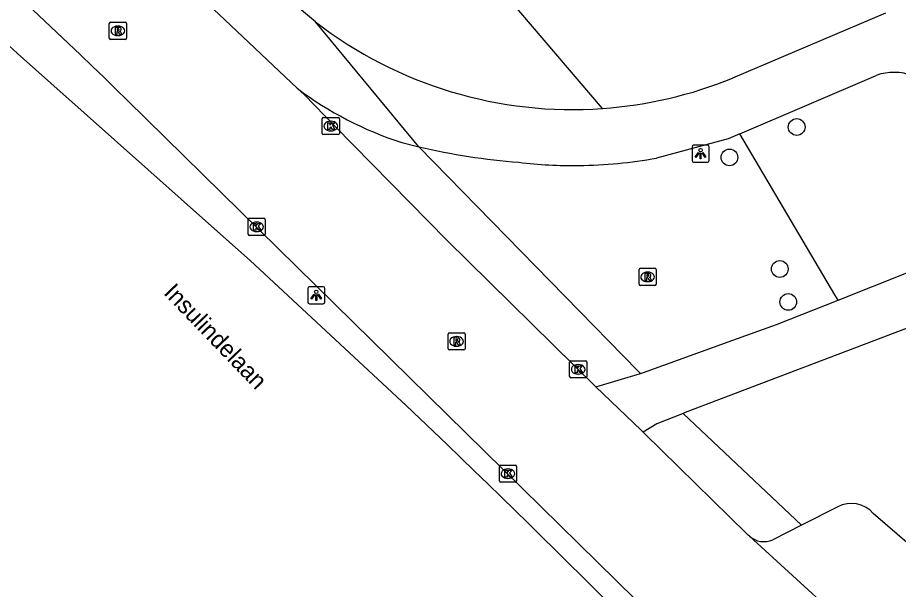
# Model space of a CAD drawing. Extents: x 162417 to 163721, y 384268 to 385416.
# Drawn here: x 162600.8 to 162652.3, y 384656.2 to 384689.7 of the extents above; entities that cross this region are included whole.
import ezdxf

# ---------------------------------------------------------------- set-up
doc = ezdxf.new("R2010")
doc.units = 0
for name, color, linetype in [('IMGEO_Boom', 7, 'Continuous'), ('IMGEO_Groenvoorziening', 7, 'Continuous'), ('IMGEO_Kolk', 7, 'Continuous'), ('IMGEO_Lichtpunt', 7, 'Continuous'), ('IMGEO_Loofbos', 7, 'Continuous'), ('IMGEO_Openbare_ruimte_label', 7, 'Continuous'), ('IMGEO_Parkeervlak_open', 7, 'Continuous'), ('IMGEO_Rijbaan_lokaal_open', 7, 'Continuous'), ('IMGEO_Rijbaan_regionaal_gesloten', 7, 'Continuous'), ('IMGEO_Rioolput', 7, 'Continuous'), ('IMGEO_Voetpad_open', 7, 'Continuous')]:
    doc.layers.add(name, color=color, linetype=linetype)

msp = doc.modelspace()

# ---------------------------------------------------------------- linework, layer by layer
at = {"layer": 'IMGEO_Boom'}
for centre in [(162646.331, 384683.263), (162642.401, 384681.489), (162645.342, 384674.966), (162645.839, 384673.039)]:
    msp.add_circle(centre, 0.489, dxfattribs=at)
at = {"layer": 'IMGEO_Groenvoorziening'}
msp.add_lwpolyline([(162648.753, 384673.153), (162648.569, 384673.464), (162643.01, 384682.868)], dxfattribs=at)
at = {"layer": 'IMGEO_Kolk'}
for p, q in [((162618.61, 384682.892), (162618.61, 384683.744)), ((162618.685, 384683.818), (162619.537, 384683.818)), ((162619.098, 384683.598), (162619.123, 384683.598)), ((162619.611, 384683.744), (162619.611, 384682.892)), ((162619.121, 384683.038), (162619.096, 384683.038)), ((162619.537, 384682.818), (162618.685, 384682.818)), ((162614.277, 384677.002), (162614.277, 384677.854)), ((162614.352, 384677.928), (162615.204, 384677.928)), ((162615.278, 384677.854), (162615.278, 384677.002)), ((162614.765, 384677.708), (162614.79, 384677.708)), ((162615.204, 384676.928), (162614.352, 384676.928)), ((162614.788, 384677.148), (162614.763, 384677.148)), ((162633.139, 384669.599), (162633.991, 384669.599)), ((162633.064, 384668.673), (162633.064, 384669.525)), ((162633.552, 384669.379), (162633.577, 384669.379)), ((162634.065, 384669.525), (162634.065, 384668.673)), ((162633.991, 384668.599), (162633.139, 384668.599)), ((162633.575, 384668.819), (162633.55, 384668.819)), ((162628.961, 384662.579), (162628.961, 384663.431)), ((162629.036, 384663.505), (162629.888, 384663.505)), ((162629.962, 384663.431), (162629.962, 384662.579)), ((162629.449, 384663.285), (162629.474, 384663.285)), ((162629.888, 384662.505), (162629.036, 384662.505)), ((162629.472, 384662.725), (162629.447, 384662.725))]:
    msp.add_line(p, q, dxfattribs=at)
for points in [[(162618.61, 384682.892), (162618.61, 384683.744)], [(162618.685, 384683.818), (162619.537, 384683.818)], [(162618.931, 384683.518), (162619.054, 384683.518), (162619.054, 384683.367), (162619.184, 384683.518), (162619.348, 384683.518), (162619.202, 384683.367), (162619.355, 384683.118), (162619.203, 384683.118), (162619.118, 384683.282), (162619.054, 384683.215), (162619.054, 384683.118), (162618.931, 384683.118), (162618.931, 384683.518)], [(162619.611, 384683.744), (162619.611, 384682.892)], [(162619.537, 384682.818), (162618.685, 384682.818)], [(162614.277, 384677.002), (162614.277, 384677.854)], [(162614.352, 384677.928), (162615.204, 384677.928)], [(162615.278, 384677.854), (162615.278, 384677.002)], [(162614.598, 384677.628), (162614.721, 384677.628), (162614.721, 384677.477), (162614.851, 384677.628), (162615.015, 384677.628), (162614.869, 384677.477), (162615.022, 384677.228), (162614.87, 384677.228), (162614.785, 384677.392), (162614.721, 384677.325), (162614.721, 384677.228), (162614.598, 384677.228), (162614.598, 384677.628)], [(162615.204, 384676.928), (162614.352, 384676.928)], [(162633.139, 384669.599), (162633.991, 384669.599)], [(162633.064, 384668.673), (162633.064, 384669.525)], [(162633.385, 384669.299), (162633.508, 384669.299), (162633.508, 384669.148), (162633.638, 384669.299), (162633.802, 384669.299), (162633.656, 384669.148), (162633.809, 384668.899), (162633.657, 384668.899), (162633.572, 384669.063), (162633.508, 384668.996), (162633.508, 384668.899), (162633.385, 384668.899), (162633.385, 384669.299)], [(162634.065, 384669.525), (162634.065, 384668.673)], [(162633.991, 384668.599), (162633.139, 384668.599)], [(162628.961, 384662.579), (162628.961, 384663.431)], [(162629.036, 384663.505), (162629.888, 384663.505)], [(162629.962, 384663.431), (162629.962, 384662.579)], [(162629.282, 384663.205), (162629.405, 384663.205), (162629.405, 384663.054), (162629.535, 384663.205), (162629.699, 384663.205), (162629.553, 384663.054), (162629.706, 384662.805), (162629.554, 384662.805), (162629.469, 384662.969), (162629.405, 384662.902), (162629.405, 384662.805), (162629.282, 384662.805), (162629.282, 384663.205)], [(162629.888, 384662.505), (162629.036, 384662.505)]]:
    msp.add_lwpolyline(points, dxfattribs=at)
for centre, start, end in [((162618.687, 384683.742), 91.552, 178.448), ((162618.687, 384683.742), 91.552, 178.448), ((162619.535, 384683.742), 1.552, 88.448), ((162619.535, 384683.742), 1.552, 88.448), ((162618.687, 384682.894), 181.552, 268.448), ((162618.687, 384682.894), 181.552, 268.448), ((162619.535, 384682.894), 271.552, 358.448), ((162619.535, 384682.894), 271.552, 358.448), ((162614.354, 384677.852), 91.552, 178.448), ((162614.354, 384677.852), 91.552, 178.448), ((162615.202, 384677.852), 1.552, 88.448), ((162615.202, 384677.852), 1.552, 88.448), ((162614.354, 384677.004), 181.552, 268.448), ((162614.354, 384677.004), 181.552, 268.448), ((162615.202, 384677.004), 271.552, 358.448), ((162615.202, 384677.004), 271.552, 358.448), ((162633.141, 384669.523), 91.552, 178.448), ((162633.141, 384669.523), 91.552, 178.448), ((162633.989, 384669.523), 1.552, 88.448), ((162633.989, 384669.523), 1.552, 88.448), ((162633.141, 384668.675), 181.552, 268.448), ((162633.141, 384668.675), 181.552, 268.448), ((162633.989, 384668.675), 271.552, 358.448), ((162633.989, 384668.675), 271.552, 358.448), ((162629.038, 384663.429), 91.552, 178.448), ((162629.038, 384663.429), 91.552, 178.448), ((162629.886, 384663.429), 1.552, 88.448), ((162629.886, 384663.429), 1.552, 88.448), ((162629.038, 384662.581), 181.552, 268.448), ((162629.038, 384662.581), 181.552, 268.448), ((162629.886, 384662.581), 271.552, 358.448), ((162629.886, 384662.581), 271.552, 358.448)]:
    msp.add_arc(centre, 0.0765, start, end, dxfattribs=at)
for centre, major_axis, ratio, start_param, end_param in [((162619.097, 384683.318), (-0.387, 0.002), 0.722429, 4.712389, 7.853982), ((162619.122, 384683.318), (-0.39, 0.002), 0.717154, 1.570796, 4.712389), ((162614.764, 384677.428), (-0.387, 0.002), 0.722429, 4.712389, 7.853982), ((162614.789, 384677.428), (-0.39, 0.002), 0.717154, 1.570796, 4.712389), ((162633.551, 384669.099), (-0.387, 0.002), 0.722429, 4.712389, 7.853982), ((162633.576, 384669.099), (-0.39, 0.002), 0.717154, 1.570796, 4.712389), ((162629.448, 384663.005), (-0.387, 0.002), 0.722429, 4.712389, 7.853982), ((162629.473, 384663.005), (-0.39, 0.002), 0.717154, 1.570796, 4.712389)]:
    msp.add_ellipse(centre, major_axis=major_axis, ratio=ratio, start_param=start_param, end_param=end_param, dxfattribs=at)
at = {"layer": 'IMGEO_Lichtpunt'}
for p, q in [((162640.216, 384682.111), (162640.216, 384681.304)), ((162640.216, 384682.111), (162640.216, 384681.304)), ((162641.118, 384682.206), (162640.31, 384682.206)), ((162641.118, 384682.206), (162640.31, 384682.206)), ((162641.212, 384681.304), (162641.212, 384682.111)), ((162641.212, 384681.304), (162641.212, 384682.111)), ((162640.31, 384681.21), (162641.118, 384681.21)), ((162640.31, 384681.21), (162641.118, 384681.21)), ((162617.763, 384673.834), (162617.763, 384673.027)), ((162617.763, 384673.834), (162617.763, 384673.027)), ((162618.665, 384673.929), (162617.857, 384673.929)), ((162618.665, 384673.929), (162617.857, 384673.929)), ((162618.759, 384673.027), (162618.759, 384673.834)), ((162618.759, 384673.027), (162618.759, 384673.834)), ((162617.857, 384672.933), (162618.665, 384672.933)), ((162617.857, 384672.933), (162618.665, 384672.933))]:
    msp.add_line(p, q, dxfattribs=at)
for points in [[(162640.59, 384681.775), (162640.629, 384681.747), (162640.441, 384681.485), (162640.403, 384681.512), (162640.59, 384681.775)], [(162640.692, 384681.727), (162640.739, 384681.727), (162640.739, 384681.405), (162640.692, 384681.405), (162640.692, 384681.727)], [(162640.802, 384681.747), (162640.84, 384681.774), (162641.027, 384681.512), (162640.988, 384681.484), (162640.802, 384681.747)], [(162618.137, 384673.498), (162618.176, 384673.47), (162617.988, 384673.208), (162617.95, 384673.235), (162618.137, 384673.498)], [(162618.239, 384673.45), (162618.286, 384673.45), (162618.286, 384673.128), (162618.239, 384673.128), (162618.239, 384673.45)], [(162618.349, 384673.47), (162618.387, 384673.497), (162618.574, 384673.235), (162618.535, 384673.207), (162618.349, 384673.47)]]:
    msp.add_lwpolyline(points, dxfattribs=at)
for centre in [(162640.715, 384681.909), (162618.262, 384673.632)]:
    msp.add_circle(centre, 0.0994, dxfattribs=at)
for centre, start, end in [((162640.31, 384682.111), 90, 180), ((162640.31, 384682.111), 90, 180), ((162641.118, 384682.111), 0, 90), ((162641.118, 384682.111), 0, 90), ((162640.31, 384681.304), 180, 270), ((162640.31, 384681.304), 180, 270), ((162641.118, 384681.304), 270, 0), ((162641.118, 384681.304), 270, 360), ((162617.857, 384673.834), 90, 180), ((162617.857, 384673.834), 90, 180), ((162618.665, 384673.834), 0, 90), ((162618.665, 384673.834), 0, 90), ((162617.857, 384673.027), 180, 270), ((162617.857, 384673.027), 180, 270), ((162618.665, 384673.027), 270, 0), ((162618.665, 384673.027), 270, 360)]:
    msp.add_arc(centre, 0.0946, start, end, dxfattribs=at)
at = {"layer": 'IMGEO_Loofbos'}
msp.add_lwpolyline([(162634.992, 384684.344), (162624.884, 384696.202)], dxfattribs=at)
at = {"layer": 'IMGEO_Parkeervlak_open'}
for points in [[(162648.726, 384661.064), (162646.612, 384659.991)], [(162694.782, 384627.234), (162683.115, 384635.015), (162672.282, 384642.957), (162659.639, 384653.056), (162650.807, 384660.679)]]:
    msp.add_lwpolyline(points, dxfattribs=at)
msp.add_arc((162649.523, 384659.555), 1.706, 41.1893, 117.8475, dxfattribs=at)
at = {"layer": 'IMGEO_Rijbaan_lokaal_open'}
for points in [[(162604.231, 384697.705), (162605.404, 384696.589), (162606.558, 384695.453), (162612.559, 384689.869), (162617.14, 384685.528)], [(162634.599, 384668.08), (162625.886, 384676.656), (162619.347, 384683.307), (162617.566, 384685.142), (162617.14, 384685.528)], [(162607.232, 384684.818), (162640.18, 384652.426), (162652.96, 384641.306), (162660.916, 384634.913), (162667.03, 384630.237), (162675.066, 384624.52), (162685.401, 384617.633), (162694.27, 384612.189), (162710.248, 384603.41), (162714.775, 384601.041), (162717.068, 384599.851)], [(162637.351, 384665.437), (162637.239, 384665.544), (162634.599, 384668.08)], [(162643.575, 384659.344), (162643.503, 384659.41), (162643.399, 384659.506), (162637.439, 384665.352), (162637.351, 384665.437)], [(162695.296, 384619.838), (162683.414, 384627.441), (162676.767, 384632.025), (162664.317, 384641.352), (162657.899, 384646.591), (162651.102, 384652.447), (162643.575, 384659.344)]]:
    msp.add_lwpolyline(points, dxfattribs=at)
msp.add_arc((162297.558, 384366.754), 443.918, 45.76574, 49.71561, dxfattribs=at)
at = {"layer": 'IMGEO_Rijbaan_regionaal_gesloten'}
msp.add_lwpolyline([(162623.52, 384666.99), (162614.407, 384675.459), (162612.322, 384677.313), (162600.811, 384687.552)], dxfattribs=at)
for centre, radius, start, end in [((162166.425, 384219.941), 638.241, 47.109477, 48.133701), ((162142.797, 384163.016), 696.48, 43.449864, 46.352628)]:
    msp.add_arc(centre, radius, start, end, dxfattribs=at)
at = {"layer": 'IMGEO_Rioolput'}
for p, q in [((162606.168, 384688.46), (162606.168, 384689.312)), ((162606.243, 384689.386), (162607.095, 384689.386)), ((162606.656, 384689.166), (162606.681, 384689.166)), ((162607.169, 384689.312), (162607.169, 384688.46)), ((162607.095, 384688.386), (162606.243, 384688.386)), ((162606.679, 384688.606), (162606.654, 384688.606)), ((162637.121, 384674.079), (162637.121, 384674.931)), ((162637.196, 384675.005), (162638.048, 384675.005)), ((162637.609, 384674.785), (162637.634, 384674.785)), ((162638.122, 384674.931), (162638.122, 384674.079)), ((162637.632, 384674.225), (162637.607, 384674.225)), ((162638.048, 384674.005), (162637.196, 384674.005)), ((162625.96, 384670.307), (162625.96, 384671.159)), ((162626.035, 384671.233), (162626.887, 384671.233)), ((162626.961, 384671.159), (162626.961, 384670.307)), ((162626.448, 384671.013), (162626.473, 384671.013)), ((162626.887, 384670.233), (162626.035, 384670.233)), ((162626.471, 384670.453), (162626.446, 384670.453))]:
    msp.add_line(p, q, dxfattribs=at)
for points in [[(162606.168, 384688.46), (162606.168, 384689.312)], [(162606.243, 384689.386), (162607.095, 384689.386)], [(162607.169, 384689.312), (162607.169, 384688.46)], [(162606.757, 384689.084), (162606.505, 384689.086), (162606.505, 384688.686)], [(162606.505, 384688.686), (162606.629, 384688.686), (162606.629, 384688.848), (162606.64, 384688.848)], [(162606.683, 384689.005), (162606.629, 384689.005), (162606.629, 384688.924)], [(162606.629, 384688.924), (162606.681, 384688.924)], [(162606.687, 384688.819), (162606.758, 384688.686), (162606.898, 384688.686), (162606.833, 384688.812)], [(162607.095, 384688.386), (162606.243, 384688.386)], [(162637.121, 384674.079), (162637.121, 384674.931)], [(162637.196, 384675.005), (162638.048, 384675.005)], [(162638.122, 384674.931), (162638.122, 384674.079)], [(162637.71, 384674.703), (162637.458, 384674.705), (162637.458, 384674.305)], [(162637.458, 384674.305), (162637.582, 384674.305), (162637.582, 384674.467), (162637.593, 384674.467)], [(162637.636, 384674.624), (162637.582, 384674.624), (162637.582, 384674.543)], [(162637.582, 384674.543), (162637.634, 384674.543)], [(162637.64, 384674.438), (162637.711, 384674.305), (162637.851, 384674.305), (162637.786, 384674.431)], [(162638.048, 384674.005), (162637.196, 384674.005)], [(162625.96, 384670.307), (162625.96, 384671.159)], [(162626.035, 384671.233), (162626.887, 384671.233)], [(162626.961, 384671.159), (162626.961, 384670.307)], [(162626.549, 384670.931), (162626.297, 384670.933), (162626.297, 384670.533)], [(162626.297, 384670.533), (162626.421, 384670.533), (162626.421, 384670.695), (162626.432, 384670.695)], [(162626.475, 384670.852), (162626.421, 384670.852), (162626.421, 384670.771)], [(162626.421, 384670.771), (162626.473, 384670.771)], [(162626.479, 384670.666), (162626.55, 384670.533), (162626.69, 384670.533), (162626.625, 384670.659)], [(162626.887, 384670.233), (162626.035, 384670.233)]]:
    msp.add_lwpolyline(points, dxfattribs=at)
for centre, radius, start, end in [((162606.245, 384689.31), 0.0765, 91.552, 178.448), ((162606.245, 384689.31), 0.0765, 91.552, 178.448), ((162607.093, 384689.31), 0.0765, 1.552, 88.448), ((162607.093, 384689.31), 0.0765, 1.552, 88.448), ((162606.639, 384688.795), 0.0533, 26.0293, 88.6989), ((162606.665, 384689.113), 0.19, 274.7715, 282.9687), ((162606.689, 384688.909), 0.0964, 77.0061, 93.1865), ((162606.703, 384688.966), 0.0378, 276.6634, 79.6772), ((162606.756, 384688.974), 0.109, 350.3612, 89.416), ((162606.754, 384688.974), 0.112, 277.5842, 350.9817), ((162606.738, 384688.759), 0.108, 29.5134, 73.7905), ((162606.245, 384688.462), 0.0765, 181.552, 268.448), ((162606.245, 384688.462), 0.0765, 181.552, 268.448), ((162607.093, 384688.462), 0.0765, 271.552, 358.448), ((162607.093, 384688.462), 0.0765, 271.552, 358.448), ((162637.198, 384674.929), 0.0765, 91.552, 178.448), ((162637.198, 384674.929), 0.0765, 91.552, 178.448), ((162638.046, 384674.929), 0.0765, 1.552, 88.448), ((162638.046, 384674.929), 0.0765, 1.552, 88.448), ((162637.592, 384674.414), 0.0533, 26.0293, 88.6989), ((162637.618, 384674.732), 0.19, 274.7715, 282.9687), ((162637.642, 384674.528), 0.0964, 77.0061, 93.1865), ((162637.656, 384674.585), 0.0378, 276.6634, 79.6772), ((162637.709, 384674.593), 0.109, 350.3612, 89.416), ((162637.707, 384674.593), 0.112, 277.5842, 350.9817), ((162637.691, 384674.378), 0.108, 29.5134, 73.7905), ((162637.198, 384674.081), 0.0765, 181.552, 268.448), ((162637.198, 384674.081), 0.0765, 181.552, 268.448), ((162638.046, 384674.081), 0.0765, 271.552, 358.448), ((162638.046, 384674.081), 0.0765, 271.552, 358.448), ((162626.037, 384671.157), 0.0765, 91.552, 178.448), ((162626.037, 384671.157), 0.0765, 91.552, 178.448), ((162626.885, 384671.157), 0.0765, 1.552, 88.448), ((162626.885, 384671.157), 0.0765, 1.552, 88.448), ((162626.431, 384670.642), 0.0533, 26.0293, 88.6989), ((162626.457, 384670.96), 0.19, 274.7715, 282.9687), ((162626.481, 384670.756), 0.0964, 77.0061, 93.1865), ((162626.495, 384670.813), 0.0378, 276.6634, 79.6772), ((162626.548, 384670.821), 0.109, 350.3612, 89.416), ((162626.546, 384670.821), 0.112, 277.5842, 350.9817), ((162626.53, 384670.606), 0.108, 29.5134, 73.7905), ((162626.037, 384670.309), 0.0765, 181.552, 268.448), ((162626.037, 384670.309), 0.0765, 181.552, 268.448), ((162626.885, 384670.309), 0.0765, 271.552, 358.448), ((162626.885, 384670.309), 0.0765, 271.552, 358.448)]:
    msp.add_arc(centre, radius, start, end, dxfattribs=at)
for centre, major_axis, ratio, start_param, end_param in [((162606.655, 384688.886), (-0.387, 0.002), 0.722429, 4.712389, 7.853982), ((162606.68, 384688.886), (-0.39, 0.002), 0.717154, 1.570796, 4.712389), ((162637.608, 384674.505), (-0.387, 0.002), 0.722429, 4.712389, 7.853982), ((162637.633, 384674.505), (-0.39, 0.002), 0.717154, 1.570796, 4.712389), ((162626.447, 384670.733), (-0.387, 0.002), 0.722429, 4.712389, 7.853982), ((162626.472, 384670.733), (-0.39, 0.002), 0.717154, 1.570796, 4.712389)]:
    msp.add_ellipse(centre, major_axis=major_axis, ratio=ratio, start_param=start_param, end_param=end_param, dxfattribs=at)
at = {"layer": 'IMGEO_Voetpad_open'}
for points in [[(162618.225, 384689.404), (162614.935, 384692.166), (162614.717, 384692.375)], [(162651.516, 384689.913), (162642.579, 384686.125)], [(162624.258, 384682.108), (162618.225, 384689.404)], [(162643.01, 384682.868), (162650.977, 384686.283)], [(162643.01, 384682.868), (162642.335, 384682.578), (162638.138, 384681.452)], [(162623.261, 384682.354), (162624.258, 384682.108)], [(162624.258, 384682.108), (162637.048, 384669.02), (162637.202, 384668.862)], [(162648.753, 384673.153), (162658.875, 384677.185)], [(162637.202, 384668.862), (162637.384, 384668.917), (162642.603, 384670.799), (162645.156, 384671.72), (162648.753, 384673.153)], [(162654.74, 384672.24), (162639.811, 384666.573), (162639.698, 384666.527)], [(162634.599, 384668.08), (162637.202, 384668.862)], [(162639.698, 384666.527), (162638.164, 384665.91), (162637.351, 384665.437)], [(162639.698, 384666.527), (162646.612, 384659.991)], [(162646.612, 384659.991), (162644.932, 384659.138)]]:
    msp.add_lwpolyline(points, dxfattribs=at)
for centre, radius, start, end in [((162633.239, 384708.846), 24.564, 232.3223, 274.0918), ((162633.239, 384708.861), 24.579, 274.0889, 292.3323), ((162651.998, 384683.382), 3.076, 28.9762, 109.3984), ((162629.75, 384702.356), 21.028, 233.1554, 252.0273), ((162633.216, 384720.538), 39.46, 256.8781, 265.4689), ((162633.287, 384707.908), 26.897, 270.7071, 280.3901), ((162633.284, 384707.784), 26.773, 263.1682, 270.7174), ((162644.42, 384660.338), 1.305, 229.6417, 293.0945)]:
    msp.add_arc(centre, radius, start, end, dxfattribs=at)

# ---------------------------------------------------------------- texts
at = {"layer": 'IMGEO_Openbare_ruimte_label'}
msp.add_text('Insulindelaan', height=1, rotation=313.8656, dxfattribs=at).set_placement((162609.292, 384673.531))

doc.saveas('drawing.dxf')
